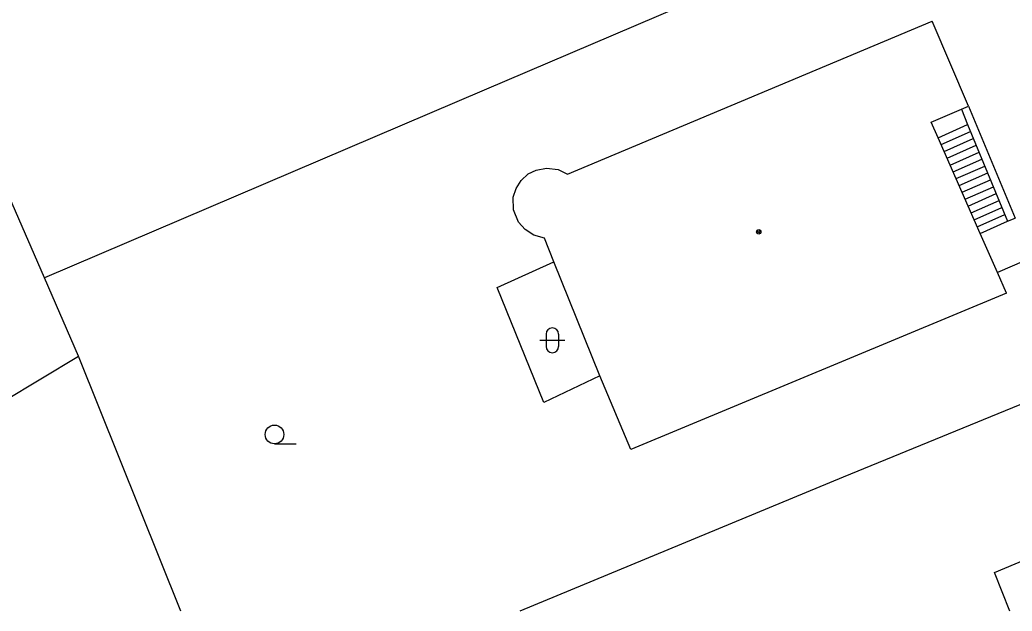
# Model space of a CAD drawing. Extents: x -600391 to -599491, y -1160176 to -1159402.
# Drawn here: x -599941.94 to -599902.02, y -1160176.08 to -1160152.32 of the extents above; entities that cross this region are included whole.
import ezdxf

# ---------------------------------------------------------------- set-up
doc = ezdxf.new("R2010")
doc.units = 0
for name, color, linetype in [('Level 11', 7, 'Continuous'), ('Level 36', 7, 'Continuous'), ('Level 39', 7, 'Continuous'), ('Level 5', 7, 'Continuous'), ('Level 51', 7, 'Continuous'), ('Level 7', 7, 'Continuous')]:
    doc.layers.add(name, color=color, linetype=linetype)

msp = doc.modelspace()

# ---------------------------------------------------------------- linework, layer by layer
at = {"layer": 'Level 11'}
for points in [[(-599904.99, -1160157.06), (-599903.81, -1160156.53)], [(-599904.87, -1160157.33), (-599903.69, -1160156.81)], [(-599904.75, -1160157.61), (-599903.58, -1160157.09)], [(-599904.63, -1160157.88), (-599903.46, -1160157.36)], [(-599904.51, -1160158.16), (-599903.35, -1160157.64)], [(-599904.39, -1160158.43), (-599903.23, -1160157.92)], [(-599904.27, -1160158.7), (-599903.12, -1160158.2)], [(-599904.15, -1160158.98), (-599903, -1160158.47)], [(-599904.03, -1160159.25), (-599902.89, -1160158.75)], [(-599903.91, -1160159.53), (-599902.77, -1160159.03)], [(-599903.78, -1160159.8), (-599902.66, -1160159.3)], [(-599903.66, -1160160.08), (-599902.54, -1160159.58)], [(-599903.54, -1160160.35), (-599902.43, -1160159.86)], [(-599903.42, -1160160.63), (-599902.31, -1160160.14)], [(-599903.3, -1160160.9), (-599902.2, -1160160.41)], [(-599898.17, -1160160.55), (-599902.6, -1160162.47)]]:
    msp.add_lwpolyline(points, dxfattribs=at)
at = {"layer": 'Level 36'}
for p, q in [((-599921.016, -1160165.196), (-599920.016, -1160165.196)), ((-599920.766, -1160164.946), (-599920.766, -1160165.446)), ((-599920.266, -1160164.946), (-599920.266, -1160165.446)), ((-599931.69, -1160169.355), (-599930.815, -1160169.355))]:
    msp.add_line(p, q, dxfattribs=at)
msp.add_circle((-599931.69, -1160168.98), 0.375, dxfattribs=at)
for centre, start, end in [((-599920.516, -1160164.946), 0, 180), ((-599920.516, -1160165.446), 180, 0)]:
    msp.add_arc(centre, 0.25, start, end, dxfattribs=at)
at = {"layer": 'Level 39'}
for radius in [0.09, 0.0398]:
    msp.add_circle((-599912.21, -1160160.84), radius, dxfattribs=at)
at = {"layer": 'Level 5'}
msp.add_line((-599902.113, -1160176.079), (-599902.72, -1160174.53), dxfattribs=at)
for points in [[(-599919.9, -1160158.52), (-599905.24, -1160152.37)], [(-599903.77, -1160155.79), (-599905.24, -1160152.37)], [(-599905.27, -1160156.43), (-599904.06, -1160155.91), (-599903.77, -1160155.79)], [(-599902.24, -1160163.3), (-599902.6, -1160162.47), (-599903.3, -1160160.9), (-599904.99, -1160157.06), (-599905.27, -1160156.43)], [(-599921.77, -1160158.78), (-599921.48, -1160158.51)], [(-599921.48, -1160158.51), (-599921.17, -1160158.36)], [(-599921.17, -1160158.36), (-599920.75, -1160158.28)], [(-599920.75, -1160158.28), (-599920.28, -1160158.33)], [(-599920.28, -1160158.33), (-599919.9, -1160158.52)], [(-599921.97, -1160159.09), (-599921.77, -1160158.78)], [(-599922.09, -1160159.45), (-599921.97, -1160159.09)], [(-599922.08, -1160159.95), (-599922.09, -1160159.45)], [(-599921.88, -1160160.45), (-599922.08, -1160159.95)], [(-599921.61, -1160160.75), (-599921.88, -1160160.45)], [(-599921.26, -1160160.97), (-599921.61, -1160160.75)], [(-599920.83, -1160161.09), (-599921.26, -1160160.97)], [(-599920.46, -1160162.04), (-599920.83, -1160161.09)], [(-599918.6, -1160166.62), (-599920.46, -1160162.04)], [(-599902.24, -1160163.3), (-599917.36, -1160169.59)], [(-599917.36, -1160169.59), (-599918.6, -1160166.62)], [(-599902.72, -1160174.53), (-599899.15, -1160173.02)]]:
    msp.add_lwpolyline(points, dxfattribs=at)
at = {"layer": 'Level 51'}
for p, q in [((-599935.464, -1160176.079), (-599939.58, -1160165.83)), ((-599908.82, -1160170.7), (-599921.819, -1160176.079))]:
    msp.add_line(p, q, dxfattribs=at)
for points in [[(-599940.94, -1160162.69), (-599944.73, -1160154.03)], [(-599923.26, -1160155.15), (-599940.94, -1160162.69)], [(-599922.73, -1160163.07), (-599920.46, -1160162.04)], [(-599939.58, -1160165.83), (-599940.94, -1160162.69)], [(-599920.86, -1160167.69), (-599922.73, -1160163.07)], [(-599951.71, -1160173.12), (-599939.58, -1160165.83)], [(-599918.6, -1160166.62), (-599920.86, -1160167.69)]]:
    msp.add_lwpolyline(points, dxfattribs=at)
at = {"layer": 'Level 7'}
for points in [[(-599900.67, -1160145.51), (-599923.26, -1160155.15)], [(-599904.06, -1160155.91), (-599903.81, -1160156.53), (-599902.2, -1160160.41)], [(-599903.77, -1160155.79), (-599901.9, -1160160.29)], [(-599902.2, -1160160.41), (-599901.9, -1160160.29)], [(-599899.18, -1160166.76), (-599908.82, -1160170.7)]]:
    msp.add_lwpolyline(points, dxfattribs=at)

doc.saveas('drawing.dxf')
